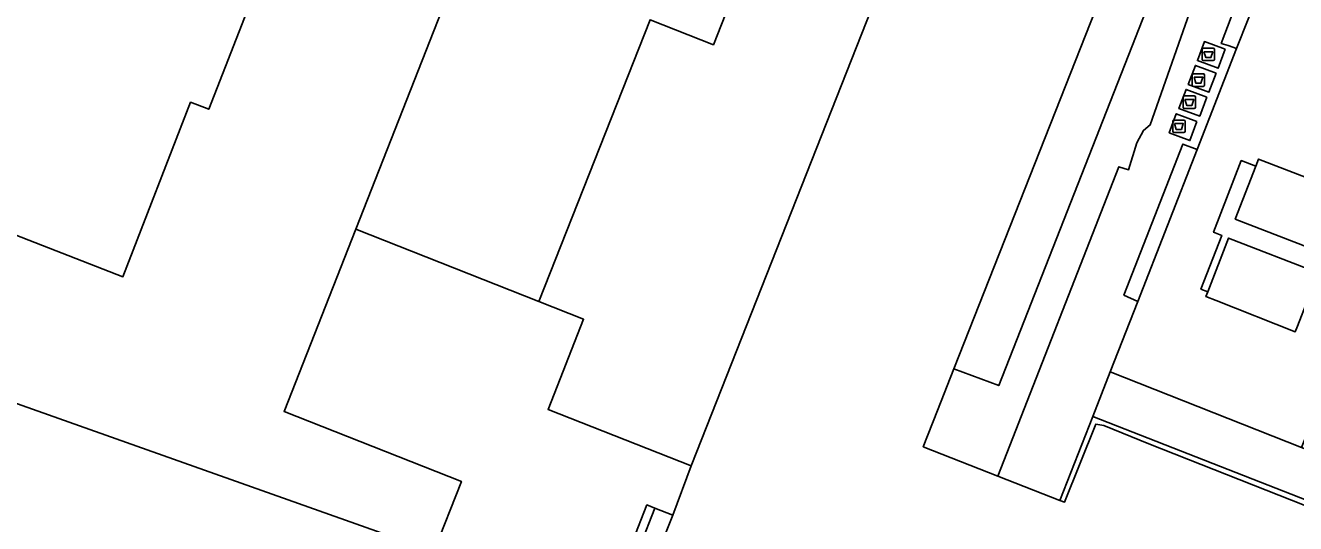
# Model space of a CAD drawing. Extents: x 160023 to 161302, y 384750 to 385707.
# Drawn here: x 160902.9 to 161004.4, y 385035.7 to 385075.4 of the extents above; entities that cross this region are included whole.
import ezdxf

# ---------------------------------------------------------------- set-up
doc = ezdxf.new("R2010")
doc.units = 0
for name, color, linetype in [('IMGEO_Afval_apart_plaats', 7, 'Continuous'), ('IMGEO_Erf', 7, 'Continuous'), ('IMGEO_Groenvoorziening', 7, 'Continuous'), ('IMGEO_Pand', 7, 'Continuous'), ('IMGEO_Parkeervlak_open', 7, 'Continuous'), ('IMGEO_Rijbaan_lokaal_open', 7, 'Continuous'), ('IMGEO_Voetpad_gesloten', 7, 'Continuous'), ('IMGEO_Voetpad_open', 7, 'Continuous')]:
    doc.layers.add(name, color=color, linetype=linetype)

msp = doc.modelspace()

# ---------------------------------------------------------------- linework, layer by layer
at = {"layer": 'IMGEO_Afval_apart_plaats'}
for p, q in [((160996.92, 385072.73), (160996.92, 385073.52)), ((160996.92, 385073.52), (160996.92, 385072.73)), ((160997.02, 385073.62), (160997.81, 385073.62)), ((160997.81, 385073.62), (160997.02, 385073.62)), ((160997.91, 385073.52), (160997.91, 385072.73)), ((160997.91, 385072.73), (160997.91, 385073.52)), ((160997.81, 385072.63), (160997.02, 385072.63)), ((160997.02, 385072.63), (160997.81, 385072.63)), ((160996.13, 385070.68), (160996.13, 385071.48)), ((160996.13, 385071.48), (160996.13, 385070.68)), ((160996.23, 385071.58), (160997.02, 385071.58)), ((160997.02, 385071.58), (160996.23, 385071.58)), ((160997.12, 385071.48), (160997.12, 385070.68)), ((160997.12, 385070.68), (160997.12, 385071.48)), ((160995.4, 385068.92), (160995.4, 385069.72)), ((160995.4, 385069.72), (160995.4, 385068.92)), ((160995.5, 385069.82), (160996.29, 385069.82)), ((160996.29, 385069.82), (160995.5, 385069.82)), ((160997.02, 385070.58), (160996.23, 385070.58)), ((160996.23, 385070.58), (160997.02, 385070.58)), ((160996.39, 385069.72), (160996.39, 385068.92)), ((160996.39, 385068.92), (160996.39, 385069.72)), ((160996.29, 385068.82), (160995.5, 385068.82)), ((160995.5, 385068.82), (160996.29, 385068.82)), ((160994.57, 385066.99), (160994.57, 385067.79)), ((160994.57, 385067.79), (160994.57, 385066.99)), ((160994.67, 385067.89), (160995.46, 385067.89)), ((160995.46, 385067.89), (160994.67, 385067.89)), ((160995.56, 385067.79), (160995.56, 385066.99)), ((160995.56, 385066.99), (160995.56, 385067.79)), ((160995.46, 385066.89), (160994.67, 385066.89)), ((160994.67, 385066.89), (160995.46, 385066.89))]:
    msp.add_line(p, q, dxfattribs=at)
for points in [[(160997.07, 385073.34), (160997.77, 385073.34), (160997.62, 385072.87), (160997.22, 385072.87), (160997.07, 385073.34)], [(160996.28, 385071.3), (160996.98, 385071.3), (160996.83, 385070.83), (160996.42, 385070.83), (160996.28, 385071.3)], [(160995.54, 385069.53), (160996.25, 385069.53), (160996.1, 385069.06), (160995.69, 385069.06), (160995.54, 385069.53)], [(160994.71, 385067.61), (160995.41, 385067.61), (160995.27, 385067.14), (160994.86, 385067.14), (160994.71, 385067.61)]]:
    msp.add_lwpolyline(points, dxfattribs=at)
for centre, start, end in [((160997.02, 385073.52), 90, 180), ((160997.02, 385073.52), 90, 180), ((160997.02, 385072.73), 180, 270), ((160997.02, 385072.73), 180, 270), ((160997.81, 385073.52), 0, 90), ((160997.81, 385073.52), 360, 90), ((160997.81, 385072.73), 270, 0), ((160997.81, 385072.73), 270, 0), ((160996.23, 385071.48), 90, 180), ((160996.23, 385071.48), 90, 180), ((160996.23, 385070.68), 180, 270), ((160996.23, 385070.68), 180, 270), ((160997.02, 385071.48), 0, 90), ((160997.02, 385071.48), 360, 90), ((160997.02, 385070.68), 270, 0), ((160997.02, 385070.68), 270, 0), ((160995.5, 385069.72), 90, 180), ((160995.5, 385069.72), 90, 180), ((160996.29, 385069.72), 0, 90), ((160996.29, 385069.72), 360, 90), ((160995.5, 385068.92), 180, 270), ((160995.5, 385068.92), 180, 270), ((160996.29, 385068.92), 270, 0), ((160996.29, 385068.92), 270, 0), ((160994.67, 385067.79), 90, 180), ((160994.67, 385067.79), 90, 180), ((160995.46, 385067.79), 0, 90), ((160995.46, 385067.79), 360, 90), ((160994.67, 385066.99), 180, 270), ((160994.67, 385066.99), 180, 270), ((160995.46, 385066.99), 270, 0), ((160995.46, 385066.99), 270, 0)]:
    msp.add_arc(centre, 0.1, start, end, dxfattribs=at)
at = {"layer": 'IMGEO_Erf'}
for points in [[(160890.41, 385101.34), (160906.3, 385095.14), (160905.52, 385093.1), (160906.44, 385092.75), (160909.52, 385091.55), (160909.97, 385092.66), (160910.79, 385092.34), (160924.69, 385086.93), (160922.86, 385082.27), (160917.58, 385068.75), (160916.14, 385069.31), (160910.73, 385055.38), (160901.03, 385059.15)], [(160896.43, 385047.31), (160935.57, 385033.47), (160937.77, 385039.05), (160923.6, 385044.62), (160929.32, 385059.17), (160939.92, 385086.13)]]:
    msp.add_lwpolyline(points, dxfattribs=at)
for points in [[(160971.33, 385078.86), (160961.39, 385082.78), (160957.89, 385073.9), (160952.83, 385075.89), (160943.96, 385053.4), (160947.52, 385051.99), (160944.68, 385044.8), (160956.11, 385040.29)], [(160952.58, 385037.17), (160951.42, 385034.25), (160952.07, 385033.99), (160953.22, 385036.92)]]:
    msp.add_lwpolyline(points, close=True, dxfattribs=at)
at = {"layer": 'IMGEO_Groenvoorziening'}
for points in [[(160980.68, 385046.7), (160994.17, 385081.08), (160983.69, 385085.06), (160981.45, 385079.48), (160988.43, 385076.73), (160977.1, 385048.03)], [(160997.14, 385079.97), (160995.82, 385080.46), (160994.17, 385081.08), (160980.68, 385046.7), (160977.1, 385048.03), (160975.79, 385044.71), (160974.65, 385041.82), (160980.6, 385039.48), (160990.27, 385064.16), (160991.05, 385063.92), (160991.7, 385066.06), (160992.24, 385067.06), (160992.78, 385067.5)], [(161001.52, 385078.32), (161000.25, 385078.8), (160998.45, 385074), (160999, 385073.83), (160999.68, 385073.61)], [(160996.52, 385065.54), (160995.39, 385065.97), (160990.68, 385053.92), (160991.78, 385053.41)]]:
    msp.add_lwpolyline(points, close=True, dxfattribs=at)
msp.add_lwpolyline([(161007.76, 385056.82), (160999.57, 385059.99), (161001.2, 385064.21), (161000.05, 385064.65), (160997.84, 385058.94), (160998.49, 385058.68), (160996.83, 385054.4), (160997.38, 385054.19), (160999.04, 385058.47), (161006.19, 385055.7)], dxfattribs=at)
at = {"layer": 'IMGEO_Pand'}
for points in [[(160901.03, 385059.15), (160910.73, 385055.38), (160916.14, 385069.31), (160917.58, 385068.75), (160922.86, 385082.27), (160924.69, 385086.93), (160910.79, 385092.34), (160909.97, 385092.66), (160909.52, 385091.55), (160906.44, 385092.75), (160905.52, 385093.1), (160906.3, 385095.14), (160890.41, 385101.34)], [(161014.43, 385033.45), (160992.67, 385042.04), (160989.07, 385043.5), (160988.43, 385043.61), (160985.93, 385037.39), (160985.56, 385037.54), (160980.6, 385039.48), (160974.65, 385041.82), (160975.79, 385044.71), (160977.1, 385048.03), (160988.43, 385076.73), (160981.45, 385079.48), (160979.8, 385080.14), (160980.24, 385081.24), (160973.38, 385083.95), (160972.9, 385082.74), (160971.33, 385078.86), (160956.11, 385040.29), (160954.66, 385036.37), (160953.25, 385032.81)], [(160951.42, 385034.25), (160952.58, 385037.17), (160953.22, 385036.92), (160954.66, 385036.37), (160956.11, 385040.29), (160944.68, 385044.8), (160947.52, 385051.99), (160943.96, 385053.4), (160929.32, 385059.17), (160923.6, 385044.62), (160937.77, 385039.05), (160935.57, 385033.47), (160896.43, 385047.31)]]:
    msp.add_lwpolyline(points, dxfattribs=at)
msp.add_lwpolyline([(160961.39, 385082.78), (160971.33, 385078.86), (160972.9, 385082.74), (160966.61, 385085.23), (160964.81, 385085.94), (160961.74, 385087.15), (160961.08, 385087.41), (160957.34, 385088.89), (160956.36, 385086.39), (160954.7, 385085.67), (160953.24, 385086.25), (160953.07, 385086.32), (160941.76, 385090.78), (160939.92, 385086.13), (160929.32, 385059.17), (160943.96, 385053.4), (160952.83, 385075.89), (160957.89, 385073.9)], close=True, dxfattribs=at)
at = {"layer": 'IMGEO_Parkeervlak_open'}
for points in [[(161001.2, 385064.21), (160999.57, 385059.99), (161007.76, 385056.82), (161018.42, 385052.69), (161020.02, 385056.83), (161020.27, 385057.48), (161006.97, 385062.63), (161001.42, 385064.78)], [(160997.38, 385054.19), (160997.23, 385053.8), (160998.03, 385053.49), (161004.36, 385050.99), (161004.54, 385051.43), (161006.19, 385055.7), (160999.04, 385058.47)]]:
    msp.add_lwpolyline(points, close=True, dxfattribs=at)
at = {"layer": 'IMGEO_Rijbaan_lokaal_open'}
msp.add_lwpolyline([(161007.75, 385068.02), (161008.08, 385068.88), (161005.61, 385069.85), (161007.98, 385076.32), (161002.13, 385078.09), (161001.94, 385078.16), (161001.52, 385078.32), (160999.68, 385073.61), (160996.52, 385065.54), (160991.78, 385053.41), (160989.59, 385047.8), (161004.87, 385041.76), (161005.8, 385044.1), (161018.52, 385039.07), (161024.53, 385036.7), (161025.18, 385037.23), (161033.35, 385043.91), (161041.52, 385050.6), (161042.96, 385054.45), (161031.47, 385058.88), (161019.75, 385063.4)], close=True, dxfattribs=at)
msp.add_lwpolyline([(161004.54, 385051.43), (161004.36, 385050.99), (160998.03, 385053.49), (160997.23, 385053.8), (160997.38, 385054.19), (160996.83, 385054.4), (160998.49, 385058.68), (160997.84, 385058.94), (161000.05, 385064.65), (161001.2, 385064.21), (161001.42, 385064.78), (161006.97, 385062.63)], dxfattribs=at)
at = {"layer": 'IMGEO_Voetpad_gesloten'}
for points in [[(160998.76, 385073.54), (160997.1, 385074.15), (160996.54, 385072.63), (160998.19, 385072.02)], [(160998.04, 385071.63), (160996.38, 385072.25), (160995.82, 385070.73), (160997.47, 385070.11)], [(160997.29, 385069.72), (160995.64, 385070.33), (160995.07, 385068.81), (160996.73, 385068.2)], [(160996.5, 385067.77), (160994.85, 385068.39), (160994.29, 385066.87), (160995.94, 385066.25)]]:
    msp.add_lwpolyline(points, close=True, dxfattribs=at)
at = {"layer": 'IMGEO_Voetpad_open'}
for points in [[(160996.52, 385065.54), (160999.68, 385073.61), (160999, 385073.83), (160998.45, 385074), (161000.25, 385078.8), (161000, 385078.89), (160997.14, 385079.97), (160992.78, 385067.5), (160992.24, 385067.06), (160991.7, 385066.06), (160991.05, 385063.92), (160990.27, 385064.16), (160980.6, 385039.48), (160985.56, 385037.54), (160988.19, 385044.24), (160989.59, 385047.8), (160991.78, 385053.41), (160990.68, 385053.92), (160995.39, 385065.97)], [(160998.76, 385073.54), (160998.19, 385072.02), (160996.54, 385072.63), (160997.1, 385074.15)], [(160998.04, 385071.63), (160997.47, 385070.11), (160995.82, 385070.73), (160996.38, 385072.25)], [(160997.29, 385069.72), (160996.73, 385068.2), (160995.07, 385068.81), (160995.64, 385070.33)], [(160996.5, 385067.77), (160995.94, 385066.25), (160994.29, 385066.87), (160994.85, 385068.39)], [(161008.34, 385040.39), (161004.87, 385041.76), (160989.59, 385047.8), (160988.19, 385044.24), (161020.61, 385031.53), (161021.6, 385031.14), (161042.88, 385047.97), (161042.4, 385048.91), (161041.52, 385050.6), (161033.35, 385043.91), (161025.18, 385037.23), (161024.53, 385036.7), (161021.41, 385034.15), (161007.94, 385039.36)]]:
    msp.add_lwpolyline(points, close=True, dxfattribs=at)
for points in [[(161020.61, 385031.53), (160988.19, 385044.24), (160985.56, 385037.54), (160985.93, 385037.39), (160988.43, 385043.61), (160989.07, 385043.5), (160992.67, 385042.04), (161014.43, 385033.45)], [(160953.25, 385032.81), (160954.66, 385036.37), (160953.22, 385036.92), (160952.07, 385033.99)]]:
    msp.add_lwpolyline(points, dxfattribs=at)

doc.saveas('drawing.dxf')
